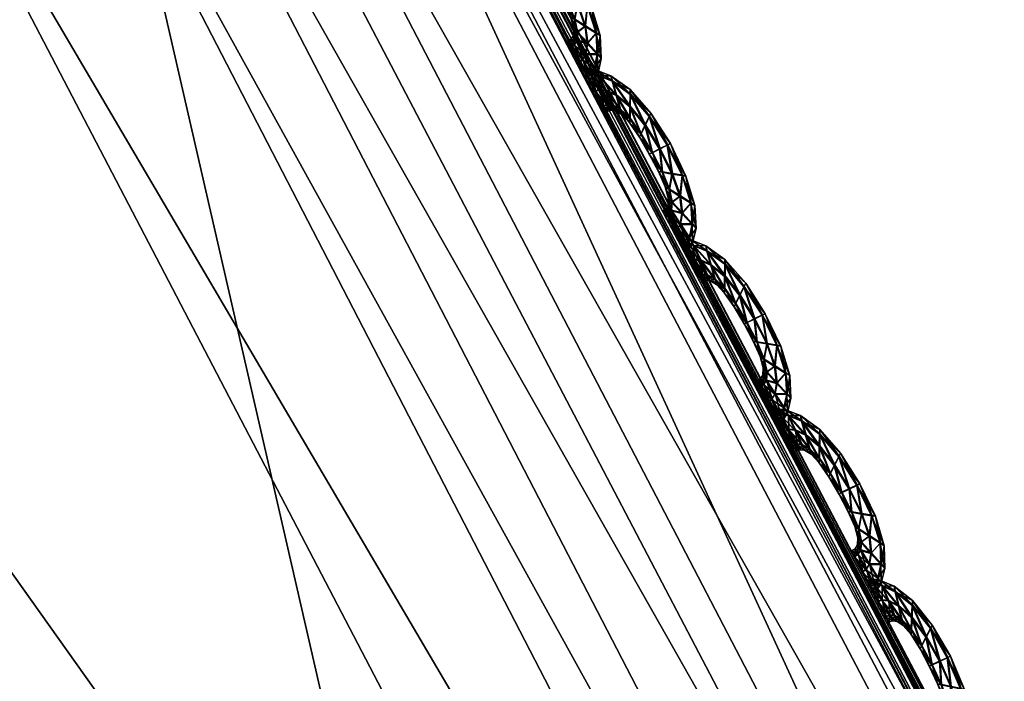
# Model space of a CAD drawing. Extents: x -7.4 to 7.4, y -11.5 to 9.8.
# Tile 455 of 469: x 5.997 to 6.29, y 5.79 to 5.987. Entities that reach past the tile are written whole.
import ezdxf

# ---------------------------------------------------------------- set-up
doc = ezdxf.new("R2010")
doc.units = 0
doc.header["$MEASUREMENT"] = 0
for name, color, linetype in [('A-FURN-3-ST', 150, 'Continuous'), ('A-FURN-3-ST-SEAM', 130, 'Continuous'), ('A-FURN-3-ST-SI', 160, 'Continuous')]:
    doc.layers.add(name, color=color, linetype=linetype)

msp = doc.modelspace()

# ---------------------------------------------------------------- meshes
at = {"layer": 'A-FURN-3-ST'}
mesh = msp.add_polyface(dxfattribs=at)
corners = [(5.97894, 6.12793, 17.67828), (5.53671, 6.81471, 17.67006), (5.50149, 6.77647, 17.76244), (5.99611, 6.14499, 17.65991), (5.55257, 6.83345, 17.65169), (6.01899, 6.16687, 17.66421), (5.57137, 6.85743, 17.65614), (6.04039, 6.18718, 17.66656), (5.58859, 6.87976, 17.65865), (6.04954, 6.19587, 17.65439), (5.59595, 6.88928, 17.64652), (4.80883, 4.35379, 18.33388), (5.7324, 4.35704, 18.28649), (5.43033, 5.18699, 18.27097), (4.57167, 5.1832, 18.31596), (5.07825, 5.9265, 18.25899), (4.29525, 5.9223, 18.30098), (5.98163, 5.21332, 18.16855), (5.59441, 5.95604, 18.15726), (4.68271, 6.59358, 18.24994), (3.98472, 6.58897, 18.28748), (4.25034, 7.20619, 18.24195), (5.15941, 6.62601, 18.15011), (4.6839, 7.24125, 18.14474), (5.00227, 3.41611, 18.35533), (3.60387, 4.35379, 18.37781), (2.47789, 4.35379, 18.41637), (2.51734, 3.41611, 18.44041), (3.71665, 3.41611, 18.40089), (3.46773, 5.1832, 18.35635), (2.43305, 5.1832, 18.39142), (3.30904, 5.9223, 18.33601), (2.38077, 5.9223, 18.3656), (3.13073, 6.58897, 18.3157), (2.32204, 6.58897, 18.33909), (2.93587, 7.20117, 18.29539), (3.64526, 7.20117, 18.27436), (5.85155, 6.02378, 17.96234), (5.40572, 6.70041, 17.95523), (5.94542, 6.09308, 17.77024)]
mesh.append_faces([[corners[k] for k in face] for face in [(0, 1, 2), (3, 4, 1), (5, 6, 4), (7, 8, 6), (9, 10, 8), (11, 12, 13), (13, 14, 11), (14, 13, 15), (15, 16, 14), (13, 17, 18), (18, 15, 13), (17, 13, 12), (16, 15, 19), (19, 20, 16), (20, 19, 21), (19, 22, 23), (15, 18, 22), (22, 19, 15), (12, 11, 24), (25, 26, 27), (11, 25, 28), (26, 25, 29), (29, 30, 26), (30, 29, 31), (31, 32, 30), (29, 14, 16), (16, 31, 29), (25, 11, 14), (14, 29, 25), (32, 31, 33), (34, 33, 35), (33, 20, 36), (31, 16, 20), (20, 33, 31), (18, 37, 38), (38, 22, 18), (38, 37, 39), (39, 2, 38)]])
mesh = msp.add_polyface(dxfattribs=at)
corners = [(5.59492, 6.88837, 17.61769), (6.04831, 6.195, 17.6256), (6.04724, 6.19414, 17.61903), (5.59409, 6.88742, 17.61108), (5.59634, 6.88994, 17.62899), (6.05005, 6.19645, 17.6369), (6.45184, 5.42637, 17.6393), (6.45062, 5.42559, 17.63272), (6.45394, 5.42764, 17.65055), (6.37258, 5.36654, 17.69227), (5.97894, 6.12793, 17.67828), (5.94542, 6.09308, 17.77024), (6.34056, 5.33548, 17.78363), (6.39098, 5.38179, 17.67398), (5.99611, 6.14499, 17.65991), (5.50149, 6.77647, 17.76244), (5.53671, 6.81471, 17.67006), (5.55257, 6.83345, 17.65169), (6.01899, 6.16687, 17.66421), (5.57137, 6.85743, 17.65614), (6.04039, 6.18718, 17.66656), (6.41749, 5.40128, 17.67805), (6.44258, 5.41936, 17.68018), (5.58859, 6.87976, 17.65865), (6.04954, 6.19587, 17.65439), (5.59595, 6.88928, 17.64652), (6.45335, 5.42711, 17.66793), (6.04831, 6.195, 17.61332), (6.45184, 5.42637, 17.62701), (6.45394, 5.42764, 17.62188), (6.05005, 6.19645, 17.60819), (5.59492, 6.88837, 17.60541), (5.59634, 6.88994, 17.60027), (5.98163, 5.21332, 18.16855), (6.24843, 5.27372, 17.97447), (5.85155, 6.02378, 17.96234), (5.59441, 5.95604, 18.15726)]
mesh.append_faces([[corners[k] for k in face] for face in [(0, 1, 2), (2, 3, 0), (4, 5, 1), (1, 0, 4), (1, 6, 7), (7, 2, 1), (5, 8, 6), (6, 1, 5), (9, 10, 11), (11, 12, 9), (13, 14, 10), (10, 9, 13), (15, 11, 10), (16, 10, 14), (17, 14, 18), (19, 18, 20), (21, 18, 14), (14, 13, 21), (22, 20, 18), (18, 21, 22), (23, 20, 24), (5, 4, 25), (25, 24, 5), (26, 24, 20), (20, 22, 26), (8, 5, 24), (24, 26, 8), (27, 28, 29), (29, 30, 27), (2, 7, 28), (28, 27, 2), (31, 27, 30), (30, 32, 31), (3, 2, 27), (27, 31, 3), (33, 34, 35), (35, 36, 33), (35, 34, 12), (12, 11, 35)]])
mesh = msp.add_polyface(dxfattribs=at)
corners = [(5.54237, 6.88314, 1.00121), (5.99414, 6.19006, 1.00136), (5.78234, 6.18529, 0.61819), (5.34537, 6.87803, 0.61819), (6.39632, 5.42196, 1.00167), (6.17131, 5.41772, 0.61819), (6.74132, 4.55996, 1.00205), (6.50499, 4.5563, 0.61819), (7.02166, 3.58544, 1.00247), (6.77614, 3.58244, 0.61819), (7.22977, 2.47974, 1.00292), (6.97746, 2.47748, 0.61819), (1.9613, 4.55444, 0.55836), (1.95568, 5.41558, 0.55836), (2.64354, 5.41558, 0.55836), (2.68838, 4.55444, 0.55836), (1.94915, 6.18294, 0.55836), (2.59126, 6.18294, 0.55836), (2.53254, 6.87548, 0.55836), (1.98639, 2.47636, 0.55836), (1.96798, 3.58091, 0.55836), (2.72779, 3.58091, 0.55836), (2.77575, 2.47636, 0.55836), (5.63821, 5.41586, 0.56582), (5.28589, 6.18323, 0.56582), (4.78216, 5.41558, 0.55836), (4.50574, 6.18294, 0.55836), (5.94043, 4.55469, 0.56582), (5.01933, 4.55444, 0.55836), (4.89012, 6.87581, 0.56582), (4.19521, 6.87548, 0.55836), (6.18611, 3.58112, 0.56582), (5.21276, 3.58091, 0.55836), (6.36909, 2.47649, 0.56582), (5.36104, 2.47636, 0.55836), (3.92714, 3.58091, 0.55836), (3.81436, 4.55444, 0.55836), (4.02429, 2.47636, 0.55836), (3.67822, 5.41558, 0.55836), (3.5195, 6.18294, 0.55836), (3.34122, 6.87548, 0.55836)]
mesh.append_faces([[corners[k] for k in face] for face in [(0, 1, 2), (2, 3, 0), (1, 4, 5), (5, 2, 1), (4, 6, 7), (7, 5, 4), (6, 8, 9), (9, 7, 6), (8, 10, 11), (11, 9, 8), (2, 5, 23), (23, 24, 2), (24, 23, 25), (25, 26, 24), (23, 27, 28), (28, 25, 23), (5, 7, 27), (27, 23, 5), (29, 24, 26), (26, 30, 29), (3, 2, 24), (24, 29, 3), (7, 9, 31), (31, 27, 7), (27, 31, 32), (32, 28, 27), (31, 33, 34), (34, 32, 31), (9, 11, 33), (33, 31, 9), (28, 32, 35), (35, 36, 28), (32, 34, 37), (37, 35, 32), (26, 25, 38), (38, 39, 26), (25, 28, 36), (36, 38, 25), (30, 26, 39), (39, 40, 30)]])
mesh.append_faces([[corners[k] for k in face] for face in [(12, 13, 14), (14, 15, 12), (13, 16, 17), (17, 14, 13), (18, 17, 16), (19, 20, 21), (21, 22, 19), (20, 12, 15), (15, 21, 20), (21, 15, 36), (22, 21, 35), (14, 17, 39), (15, 14, 38), (17, 18, 40)]], dxfattribs={"vtx0": -1, "vtx1": -1, "vtx2": -1})
mesh.append_faces([[corners[k] for k in face] for face in [(36, 35, 21), (35, 37, 22), (39, 38, 14), (38, 36, 15), (40, 39, 17)]], dxfattribs={"vtx1": -1, "vtx2": -1})
at = {"layer": 'A-FURN-3-ST-SEAM'}
mesh = msp.add_polyface(dxfattribs=at)
corners = [(6.15037, 6.01553, 17.62538), (6.15607, 6.00886, 17.62553), (6.1548, 6.00622, 17.62682), (6.15915, 5.99918, 17.62693), (6.15658, 6.00989, 17.62214), (6.15033, 6.01183, 17.62671), (6.1569, 5.99807, 17.62568), (6.16149, 6.00033, 17.62568), (6.1624, 6.00083, 17.6223), (6.15045, 6.01694, 17.62195), (6.14511, 6.01937, 17.62523), (6.15358, 6.00367, 17.6256), (6.15995, 5.9923, 17.62576), (6.16288, 5.99177, 17.62705), (6.16157, 6.0005, 17.61895), (6.15619, 6.00899, 17.6188), (6.14626, 6.01516, 17.62659), (6.15033, 6.0082, 17.62553), (6.15611, 5.99769, 17.62233), (6.15318, 6.00276, 17.62226), (6.16584, 5.99131, 17.62579), (6.16703, 5.99123, 17.62245), (6.16596, 5.99148, 17.61906), (6.15049, 6.01562, 17.61864), (6.14471, 6.02101, 17.62184), (6.14107, 6.02098, 17.62515), (6.15037, 6.00688, 17.62218), (6.15888, 5.99255, 17.62237), (6.16204, 5.98715, 17.62583), (6.16525, 5.98509, 17.62713), (6.16303, 5.99197, 17.61777), (6.15931, 5.99935, 17.61769), (6.15496, 6.00639, 17.61754), (6.14309, 6.01656, 17.62655), (6.14744, 6.011, 17.62545), (6.14796, 6.00948, 17.62211), (6.15369, 6.00379, 17.61887), (6.15702, 5.99819, 17.61895), (6.15045, 6.00833, 17.6188), (6.16846, 5.98311, 17.62591), (6.16972, 5.98241, 17.62252), (6.16858, 5.98324, 17.61918), (6.16537, 5.98529, 17.61785), (6.15049, 6.01199, 17.61743), (6.14523, 6.01949, 17.61849), (6.14036, 6.02266, 17.62176), (6.13882, 6.02122, 17.62511), (6.14756, 6.01113, 17.61872), (6.16003, 5.99242, 17.61903), (6.1609, 5.98797, 17.62245), (6.16288, 5.98332, 17.62587), (6.16584, 5.98002, 17.62716), (6.16216, 5.98732, 17.6191), (6.13795, 6.02295, 17.62173), (6.14119, 6.01677, 17.62652), (6.14519, 6.01224, 17.62541), (6.14602, 6.01063, 17.62207), (6.14531, 6.01236, 17.61868), (6.14641, 6.01533, 17.61735), (6.16885, 5.97677, 17.62595), (6.17004, 5.97561, 17.6226), (6.16897, 5.97693, 17.61921), (6.166, 5.98023, 17.61792), (6.16299, 5.98348, 17.61914), (6.14119, 6.0211, 17.61842), (6.13894, 6.02135, 17.61838), (6.13672, 6.02254, 17.62173), (6.13759, 6.02081, 17.62511), (6.14325, 6.01673, 17.61727), (6.16181, 5.98464, 17.62249), (6.16268, 5.98084, 17.62591), (6.16533, 5.97677, 17.6272), (6.13771, 6.02093, 17.61838), (6.14004, 6.01632, 17.62652), (6.14364, 6.01236, 17.62538), (6.14463, 6.01075, 17.62207), (6.14376, 6.01249, 17.61864), (6.16798, 5.97269, 17.62598), (6.16905, 5.97124, 17.62264), (6.1681, 5.97285, 17.61925), (6.16545, 5.97693, 17.61796), (6.1628, 5.98101, 17.61914), (6.16173, 5.98245, 17.62252), (6.14139, 6.01694, 17.61727), (6.1402, 6.01648, 17.61727), (6.16193, 5.97957, 17.62591), (6.16442, 5.97516, 17.6272), (6.14254, 6.01191, 17.62538), (6.14352, 6.0103, 17.62207), (6.14265, 6.01203, 17.61864), (6.16106, 5.9813, 17.62252), (6.16691, 5.97079, 17.62602), (6.16794, 5.96919, 17.62268), (6.16703, 5.97092, 17.61929), (6.16454, 5.97537, 17.61796), (6.16204, 5.97973, 17.61918), (6.16007, 5.98068, 17.62252), (6.16093, 5.97895, 17.62591), (6.16339, 5.9745, 17.62724), (6.16101, 5.97912, 17.61918), (6.16589, 5.97005, 17.62602), (6.16687, 5.96844, 17.62268), (6.166, 5.97022, 17.61929), (6.16355, 5.97467, 17.61796)]
mesh.append_faces([[corners[k] for k in face] for face in [(2, 1, 0), (1, 2, 3), (0, 1, 4), (0, 5, 2), (6, 3, 2), (3, 7, 1), (8, 4, 1), (4, 9, 0), (5, 0, 10), (11, 2, 5), (3, 6, 12), (2, 11, 6), (7, 3, 13), (1, 7, 8), (4, 8, 14), (9, 4, 15), (10, 0, 9), (10, 16, 5), (5, 17, 11), (12, 6, 18), (12, 13, 3), (6, 11, 19), (13, 20, 7), (21, 8, 7), (22, 14, 8), (14, 15, 4), (15, 23, 9), (9, 24, 10), (16, 10, 25), (17, 5, 16), (11, 17, 26), (19, 18, 6), (18, 27, 12), (13, 12, 28), (26, 19, 11), (20, 13, 29), (7, 20, 21), (8, 21, 22), (14, 22, 30), (15, 14, 31), (23, 15, 32), (24, 9, 23), (25, 10, 24), (25, 33, 16), (16, 34, 17), (35, 26, 17), (18, 19, 36), (27, 18, 37), (28, 12, 27), (28, 29, 13), (19, 26, 38), (29, 39, 20), (40, 21, 20), (41, 22, 21), (42, 30, 22), (30, 31, 14), (31, 32, 15), (32, 43, 23), (23, 44, 24), (24, 45, 25), (33, 25, 46), (34, 16, 33), (17, 34, 35), (26, 35, 47), (38, 36, 19), (36, 37, 18), (37, 48, 27), (27, 49, 28), (29, 28, 50), (47, 38, 26), (39, 29, 51), (20, 39, 40), (21, 40, 41), (22, 41, 42), (30, 42, 52), (31, 30, 48), (32, 31, 37), (43, 32, 36), (44, 23, 43), (45, 24, 44), (25, 45, 53), (53, 46, 25), (46, 54, 33), (33, 55, 34), (56, 35, 34), (57, 47, 35), (36, 38, 43), (37, 36, 32), (48, 37, 31), (49, 27, 48), (50, 28, 49), (50, 51, 29), (38, 47, 58), (51, 59, 39), (60, 40, 39), (61, 41, 40), (62, 42, 41), (63, 52, 42), (52, 48, 30), (43, 58, 44), (44, 64, 45), (65, 53, 45), (46, 53, 66), (54, 46, 67), (55, 33, 54), (34, 55, 56), (35, 56, 57), (47, 57, 68), (58, 43, 38), (48, 52, 49), (49, 69, 50), (51, 50, 70), (68, 58, 47), (59, 51, 71), (39, 59, 60), (40, 60, 61), (41, 61, 62), (42, 62, 63), (52, 63, 69), (64, 44, 58), (45, 64, 65), (53, 65, 72), (72, 66, 53), (66, 67, 46), (67, 73, 54), (54, 74, 55), (56, 55, 74), (57, 56, 75), (68, 57, 76), (69, 49, 52), (70, 50, 69), (70, 71, 51), (58, 68, 64), (71, 77, 59), (78, 60, 59), (79, 61, 60), (80, 62, 61), (81, 63, 62), (82, 69, 63), (83, 65, 64), (84, 72, 65), (74, 54, 73), (74, 75, 56), (75, 76, 57), (76, 83, 68), (69, 82, 70), (71, 70, 85), (64, 68, 83), (77, 71, 86), (59, 77, 78), (60, 78, 79), (61, 79, 80), (62, 80, 81), (63, 81, 82), (65, 83, 84), (73, 87, 74), (75, 74, 87), (76, 75, 88), (83, 76, 89), (70, 82, 90), (90, 85, 70), (85, 86, 71), (86, 91, 77), (78, 77, 91), (79, 78, 92), (80, 79, 93), (81, 80, 94), (82, 81, 95), (89, 84, 83), (87, 88, 75), (88, 89, 76), (95, 90, 82), (85, 90, 96), (86, 85, 97), (91, 86, 98), (91, 92, 78), (92, 93, 79), (93, 94, 80), (94, 95, 81), (90, 95, 99), (99, 96, 90), (96, 97, 85), (97, 98, 86), (98, 100, 91), (92, 91, 100), (93, 92, 101), (94, 93, 102), (95, 94, 103), (103, 99, 95), (100, 101, 92), (101, 102, 93), (102, 103, 94)]])
mesh = msp.add_polyface(dxfattribs=at)
corners = [(6.17859, 5.9649, 17.62618), (6.18428, 5.95827, 17.62633), (6.18302, 5.95563, 17.62766), (6.18737, 5.94859, 17.62777), (6.1848, 5.9593, 17.62298), (6.17851, 5.96124, 17.62755), (6.18512, 5.94747, 17.62652), (6.18967, 5.94974, 17.62648), (6.19058, 5.95023, 17.62313), (6.17863, 5.96634, 17.62279), (6.17328, 5.96882, 17.62606), (6.18176, 5.95308, 17.62644), (6.18812, 5.9417, 17.62659), (6.19105, 5.94117, 17.62789), (6.18979, 5.94986, 17.61975), (6.18441, 5.95839, 17.6196), (6.17443, 5.96457, 17.62743), (6.17851, 5.95765, 17.62633), (6.18428, 5.9471, 17.62313), (6.18136, 5.95217, 17.62306), (6.19406, 5.94071, 17.62663), (6.19521, 5.94059, 17.62325), (6.19418, 5.94084, 17.6199), (6.1787, 5.96502, 17.61944), (6.17289, 5.97042, 17.62268), (6.16925, 5.97042, 17.62598), (6.17855, 5.95633, 17.62302), (6.18706, 5.94195, 17.62321), (6.19022, 5.93659, 17.62667), (6.19343, 5.93453, 17.62796), (6.19121, 5.94137, 17.61861), (6.18753, 5.94875, 17.61849), (6.18318, 5.9558, 17.61838), (6.17126, 5.96601, 17.62739), (6.17562, 5.96041, 17.62629), (6.17613, 5.95893, 17.62294), (6.18187, 5.9532, 17.61971), (6.18523, 5.94759, 17.61978), (6.17863, 5.95777, 17.6196), (6.19663, 5.93252, 17.62671), (6.1979, 5.93182, 17.62336), (6.19675, 5.93264, 17.61998), (6.19358, 5.9347, 17.61868), (6.17867, 5.96144, 17.61826), (6.1734, 5.9689, 17.61933), (6.16854, 5.97211, 17.62256), (6.16695, 5.97067, 17.62595), (6.17574, 5.96053, 17.61956), (6.18824, 5.94183, 17.61986), (6.18908, 5.93742, 17.62328), (6.19105, 5.93276, 17.62671), (6.19402, 5.92947, 17.628), (6.19034, 5.93672, 17.61994), (6.16612, 5.9724, 17.62252), (6.16937, 5.96622, 17.62735), (6.17336, 5.96165, 17.62625), (6.17419, 5.96008, 17.6229), (6.17348, 5.96177, 17.61952), (6.17459, 5.96474, 17.61819), (6.19703, 5.92621, 17.62678), (6.19822, 5.92502, 17.62344), (6.19715, 5.92634, 17.62005), (6.19418, 5.92963, 17.61876), (6.19117, 5.93289, 17.61998), (6.16937, 5.97054, 17.61925), (6.16711, 5.97079, 17.61921), (6.16489, 5.97199, 17.62252), (6.16576, 5.97026, 17.62595), (6.17146, 5.96618, 17.61811), (6.18998, 5.93408, 17.62332), (6.19085, 5.93029, 17.62671), (6.19351, 5.92621, 17.62804), (6.16589, 5.97038, 17.61921), (6.16822, 5.96581, 17.62735), (6.17182, 5.96181, 17.62621), (6.17281, 5.9602, 17.6229), (6.17194, 5.96194, 17.61948), (6.19616, 5.92213, 17.62682), (6.19722, 5.92065, 17.62348), (6.19627, 5.92226, 17.62009), (6.19362, 5.92638, 17.6188), (6.19097, 5.93046, 17.61998), (6.1899, 5.9319, 17.62332), (6.16956, 5.96638, 17.61808), (6.16838, 5.96593, 17.61808), (6.1901, 5.92905, 17.62675), (6.1926, 5.92461, 17.62804), (6.17071, 5.96136, 17.62621), (6.1717, 5.95975, 17.6229), (6.17083, 5.96148, 17.61948), (6.18923, 5.93074, 17.62336), (6.19509, 5.92024, 17.62686), (6.19608, 5.91863, 17.62351), (6.19521, 5.92036, 17.62013), (6.19272, 5.92481, 17.6188), (6.19022, 5.92918, 17.62001), (6.1882, 5.93017, 17.62336), (6.18908, 5.9284, 17.62675), (6.19157, 5.92395, 17.62804), (6.18919, 5.92856, 17.62001), (6.19406, 5.9195, 17.62686), (6.19505, 5.91793, 17.62351), (6.19418, 5.91966, 17.62013), (6.19169, 5.92411, 17.6188)]
mesh.append_faces([[corners[k] for k in face] for face in [(2, 1, 0), (1, 2, 3), (0, 1, 4), (0, 5, 2), (6, 3, 2), (3, 7, 1), (8, 4, 1), (4, 9, 0), (5, 0, 10), (11, 2, 5), (3, 6, 12), (2, 11, 6), (7, 3, 13), (1, 7, 8), (4, 8, 14), (9, 4, 15), (10, 0, 9), (10, 16, 5), (5, 17, 11), (12, 6, 18), (12, 13, 3), (6, 11, 19), (13, 20, 7), (21, 8, 7), (22, 14, 8), (14, 15, 4), (15, 23, 9), (9, 24, 10), (16, 10, 25), (17, 5, 16), (11, 17, 26), (19, 18, 6), (18, 27, 12), (13, 12, 28), (26, 19, 11), (20, 13, 29), (7, 20, 21), (8, 21, 22), (14, 22, 30), (15, 14, 31), (23, 15, 32), (24, 9, 23), (25, 10, 24), (25, 33, 16), (16, 34, 17), (35, 26, 17), (18, 19, 36), (27, 18, 37), (28, 12, 27), (28, 29, 13), (19, 26, 38), (29, 39, 20), (40, 21, 20), (41, 22, 21), (42, 30, 22), (30, 31, 14), (31, 32, 15), (32, 43, 23), (23, 44, 24), (24, 45, 25), (33, 25, 46), (34, 16, 33), (17, 34, 35), (26, 35, 47), (38, 36, 19), (36, 37, 18), (37, 48, 27), (27, 49, 28), (29, 28, 50), (47, 38, 26), (39, 29, 51), (20, 39, 40), (21, 40, 41), (22, 41, 42), (30, 42, 52), (31, 30, 48), (32, 31, 37), (43, 32, 36), (44, 23, 43), (45, 24, 44), (25, 45, 53), (53, 46, 25), (46, 54, 33), (33, 55, 34), (56, 35, 34), (57, 47, 35), (36, 38, 43), (37, 36, 32), (48, 37, 31), (49, 27, 48), (50, 28, 49), (50, 51, 29), (38, 47, 58), (51, 59, 39), (60, 40, 39), (61, 41, 40), (62, 42, 41), (63, 52, 42), (52, 48, 30), (43, 58, 44), (44, 64, 45), (65, 53, 45), (46, 53, 66), (54, 46, 67), (55, 33, 54), (34, 55, 56), (35, 56, 57), (47, 57, 68), (58, 43, 38), (48, 52, 49), (49, 69, 50), (51, 50, 70), (68, 58, 47), (59, 51, 71), (39, 59, 60), (40, 60, 61), (41, 61, 62), (42, 62, 63), (52, 63, 69), (64, 44, 58), (45, 64, 65), (53, 65, 72), (72, 66, 53), (66, 67, 46), (67, 73, 54), (54, 74, 55), (56, 55, 74), (57, 56, 75), (68, 57, 76), (69, 49, 52), (70, 50, 69), (70, 71, 51), (58, 68, 64), (71, 77, 59), (78, 60, 59), (79, 61, 60), (80, 62, 61), (81, 63, 62), (82, 69, 63), (83, 65, 64), (84, 72, 65), (74, 54, 73), (74, 75, 56), (75, 76, 57), (76, 83, 68), (69, 82, 70), (71, 70, 85), (64, 68, 83), (77, 71, 86), (59, 77, 78), (60, 78, 79), (61, 79, 80), (62, 80, 81), (63, 81, 82), (65, 83, 84), (73, 87, 74), (75, 74, 87), (76, 75, 88), (83, 76, 89), (70, 82, 90), (90, 85, 70), (85, 86, 71), (86, 91, 77), (78, 77, 91), (79, 78, 92), (80, 79, 93), (81, 80, 94), (82, 81, 95), (89, 84, 83), (87, 88, 75), (88, 89, 76), (95, 90, 82), (85, 90, 96), (86, 85, 97), (91, 86, 98), (91, 92, 78), (92, 93, 79), (93, 94, 80), (94, 95, 81), (90, 95, 99), (99, 96, 90), (96, 97, 85), (97, 98, 86), (98, 100, 91), (92, 91, 100), (93, 92, 101), (94, 93, 102), (95, 94, 103), (103, 99, 95), (100, 101, 92), (101, 102, 93), (102, 103, 94)]])
mesh = msp.add_polyface(dxfattribs=at)
corners = [(6.20676, 5.91431, 17.62701), (6.21246, 5.90763, 17.62716), (6.21119, 5.90504, 17.6285), (6.21555, 5.89799, 17.62861), (6.21302, 5.90866, 17.62378), (6.20668, 5.91068, 17.62838), (6.21329, 5.89688, 17.62735), (6.21788, 5.89914, 17.62732), (6.2188, 5.8996, 17.62397), (6.20684, 5.91575, 17.62363), (6.20146, 5.91822, 17.6269), (6.20997, 5.90252, 17.62724), (6.2163, 5.89111, 17.62743), (6.21927, 5.89061, 17.62868), (6.218, 5.89927, 17.62058), (6.21258, 5.90775, 17.62043), (6.20261, 5.91402, 17.62827), (6.20668, 5.90705, 17.62716), (6.2125, 5.89655, 17.62397), (6.20953, 5.90162, 17.62389), (6.22224, 5.89012, 17.62747), (6.22342, 5.89, 17.62408), (6.22236, 5.89024, 17.62073), (6.20688, 5.91443, 17.62028), (6.2011, 5.91983, 17.62348), (6.19742, 5.91987, 17.62682), (6.20672, 5.90574, 17.62382), (6.21523, 5.8914, 17.62405), (6.21844, 5.886, 17.62747), (6.2216, 5.88394, 17.62876), (6.21943, 5.89078, 17.61944), (6.21571, 5.89815, 17.61933), (6.21135, 5.9052, 17.61921), (6.19944, 5.91546, 17.62819), (6.20379, 5.90986, 17.62713), (6.20431, 5.90833, 17.62378), (6.21009, 5.90265, 17.62051), (6.21341, 5.897, 17.62062), (6.2068, 5.90718, 17.62043), (6.22485, 5.88192, 17.62755), (6.22612, 5.88122, 17.6242), (6.22496, 5.88204, 17.62081), (6.22176, 5.88411, 17.61952), (6.20688, 5.91085, 17.6191), (6.20158, 5.91835, 17.62016), (6.19671, 5.92156, 17.6234), (6.19513, 5.92011, 17.62678), (6.20391, 5.90998, 17.62036), (6.21642, 5.89123, 17.6207), (6.21729, 5.88687, 17.62412), (6.21923, 5.88221, 17.62755), (6.22219, 5.87887, 17.62884), (6.21852, 5.88612, 17.62073), (6.1943, 5.92185, 17.62336), (6.19754, 5.91567, 17.62819), (6.20154, 5.91109, 17.62705), (6.20237, 5.90953, 17.62374), (6.20166, 5.91122, 17.62032), (6.20277, 5.91418, 17.61903), (6.2252, 5.87562, 17.62762), (6.22639, 5.87446, 17.62427), (6.22532, 5.87574, 17.62089), (6.22236, 5.87908, 17.6196), (6.21935, 5.88233, 17.62081), (6.19754, 5.91995, 17.62009), (6.19529, 5.92024, 17.62005), (6.19307, 5.92143, 17.62336), (6.1939, 5.9197, 17.62678), (6.19964, 5.91562, 17.61895), (6.21816, 5.88349, 17.62416), (6.21903, 5.87974, 17.62755), (6.22164, 5.87562, 17.62887), (6.19406, 5.91983, 17.62005), (6.1964, 5.91525, 17.62819), (6.19999, 5.91126, 17.62705), (6.20099, 5.90965, 17.62374), (6.20012, 5.91138, 17.62032), (6.22434, 5.87158, 17.62766), (6.2254, 5.8701, 17.62431), (6.22445, 5.87171, 17.62093), (6.2218, 5.87582, 17.6196), (6.21915, 5.87986, 17.62081), (6.21808, 5.88134, 17.62416), (6.1977, 5.91583, 17.61891), (6.19655, 5.91542, 17.61891), (6.21828, 5.8785, 17.62755), (6.22073, 5.87405, 17.62887), (6.19889, 5.91085, 17.62705), (6.19988, 5.9092, 17.62374), (6.19901, 5.91093, 17.62032), (6.21737, 5.88019, 17.62416), (6.22326, 5.86969, 17.62766), (6.22425, 5.86808, 17.62431), (6.22339, 5.86981, 17.62093), (6.22089, 5.87426, 17.61963), (6.2184, 5.87862, 17.62081), (6.21638, 5.87962, 17.62416), (6.21725, 5.87788, 17.62758), (6.2197, 5.87339, 17.62887), (6.21737, 5.87801, 17.62081), (6.22219, 5.86898, 17.6277), (6.22319, 5.86738, 17.62435), (6.22232, 5.86911, 17.62093), (6.21986, 5.87356, 17.61963)]
mesh.append_faces([[corners[k] for k in face] for face in [(2, 1, 0), (1, 2, 3), (0, 1, 4), (0, 5, 2), (6, 3, 2), (3, 7, 1), (8, 4, 1), (4, 9, 0), (5, 0, 10), (11, 2, 5), (3, 6, 12), (2, 11, 6), (7, 3, 13), (1, 7, 8), (4, 8, 14), (9, 4, 15), (10, 0, 9), (10, 16, 5), (5, 17, 11), (12, 6, 18), (12, 13, 3), (6, 11, 19), (13, 20, 7), (21, 8, 7), (22, 14, 8), (14, 15, 4), (15, 23, 9), (9, 24, 10), (16, 10, 25), (17, 5, 16), (11, 17, 26), (19, 18, 6), (18, 27, 12), (13, 12, 28), (26, 19, 11), (20, 13, 29), (7, 20, 21), (8, 21, 22), (14, 22, 30), (15, 14, 31), (23, 15, 32), (24, 9, 23), (25, 10, 24), (25, 33, 16), (16, 34, 17), (35, 26, 17), (18, 19, 36), (27, 18, 37), (28, 12, 27), (28, 29, 13), (19, 26, 38), (29, 39, 20), (40, 21, 20), (41, 22, 21), (42, 30, 22), (30, 31, 14), (31, 32, 15), (32, 43, 23), (23, 44, 24), (24, 45, 25), (33, 25, 46), (34, 16, 33), (17, 34, 35), (26, 35, 47), (38, 36, 19), (36, 37, 18), (37, 48, 27), (27, 49, 28), (29, 28, 50), (47, 38, 26), (39, 29, 51), (20, 39, 40), (21, 40, 41), (22, 41, 42), (30, 42, 52), (31, 30, 48), (32, 31, 37), (43, 32, 36), (44, 23, 43), (45, 24, 44), (25, 45, 53), (53, 46, 25), (46, 54, 33), (33, 55, 34), (56, 35, 34), (57, 47, 35), (36, 38, 43), (37, 36, 32), (48, 37, 31), (49, 27, 48), (50, 28, 49), (50, 51, 29), (38, 47, 58), (51, 59, 39), (60, 40, 39), (61, 41, 40), (62, 42, 41), (63, 52, 42), (52, 48, 30), (43, 58, 44), (44, 64, 45), (65, 53, 45), (46, 53, 66), (54, 46, 67), (55, 33, 54), (34, 55, 56), (35, 56, 57), (47, 57, 68), (58, 43, 38), (48, 52, 49), (49, 69, 50), (51, 50, 70), (68, 58, 47), (59, 51, 71), (39, 59, 60), (40, 60, 61), (41, 61, 62), (42, 62, 63), (52, 63, 69), (64, 44, 58), (45, 64, 65), (53, 65, 72), (72, 66, 53), (66, 67, 46), (67, 73, 54), (54, 74, 55), (56, 55, 74), (57, 56, 75), (68, 57, 76), (69, 49, 52), (70, 50, 69), (70, 71, 51), (58, 68, 64), (71, 77, 59), (78, 60, 59), (79, 61, 60), (80, 62, 61), (81, 63, 62), (82, 69, 63), (83, 65, 64), (84, 72, 65), (74, 54, 73), (74, 75, 56), (75, 76, 57), (76, 83, 68), (69, 82, 70), (71, 70, 85), (64, 68, 83), (77, 71, 86), (59, 77, 78), (60, 78, 79), (61, 79, 80), (62, 80, 81), (63, 81, 82), (65, 83, 84), (73, 87, 74), (75, 74, 87), (76, 75, 88), (83, 76, 89), (70, 82, 90), (90, 85, 70), (85, 86, 71), (86, 91, 77), (78, 77, 91), (79, 78, 92), (80, 79, 93), (81, 80, 94), (82, 81, 95), (89, 84, 83), (87, 88, 75), (88, 89, 76), (95, 90, 82), (85, 90, 96), (86, 85, 97), (91, 86, 98), (91, 92, 78), (92, 93, 79), (93, 94, 80), (94, 95, 81), (90, 95, 99), (99, 96, 90), (96, 97, 85), (97, 98, 86), (98, 100, 91), (92, 91, 100), (93, 92, 101), (94, 93, 102), (95, 94, 103), (103, 99, 95), (100, 101, 92), (101, 102, 93), (102, 103, 94)]])
mesh = msp.add_polyface(dxfattribs=at)
corners = [(6.23494, 5.86371, 17.62785), (6.24068, 5.85704, 17.628), (6.23937, 5.85444, 17.62929), (6.24376, 5.8474, 17.62945), (6.24123, 5.85807, 17.62462), (6.2349, 5.86009, 17.62918), (6.24147, 5.84633, 17.62815), (6.2461, 5.84851, 17.62815), (6.24701, 5.849, 17.62477), (6.23502, 5.86515, 17.62446), (6.22964, 5.86763, 17.62773), (6.23814, 5.85193, 17.62808), (6.24448, 5.84056, 17.62827), (6.24744, 5.83998, 17.62952), (6.24622, 5.84863, 17.62142), (6.2408, 5.85716, 17.62127), (6.23079, 5.86343, 17.6291), (6.23486, 5.8565, 17.628), (6.24068, 5.84595, 17.6248), (6.23771, 5.85102, 17.62473), (6.25045, 5.83948, 17.6283), (6.2516, 5.83936, 17.62492), (6.25057, 5.83961, 17.62157), (6.2351, 5.86384, 17.62112), (6.22928, 5.86927, 17.62431), (6.2256, 5.86931, 17.62766), (6.2349, 5.85518, 17.62465), (6.24341, 5.84081, 17.62488), (6.24657, 5.83545, 17.6283), (6.24978, 5.83335, 17.6296), (6.2476, 5.84019, 17.62028), (6.24392, 5.84756, 17.62016), (6.23957, 5.85461, 17.62005), (6.22762, 5.86491, 17.62903), (6.23197, 5.8593, 17.62792), (6.23249, 5.85778, 17.62462), (6.23826, 5.85205, 17.62134), (6.24159, 5.84645, 17.62142), (6.23498, 5.85658, 17.62127), (6.25298, 5.83129, 17.62838), (6.25425, 5.83054, 17.62503), (6.25311, 5.83141, 17.62165), (6.24994, 5.83351, 17.62036), (6.23506, 5.86025, 17.61994), (6.22979, 5.86775, 17.621), (6.22489, 5.87101, 17.62423), (6.22331, 5.86956, 17.62762), (6.23209, 5.85939, 17.62119), (6.24459, 5.84068, 17.62154), (6.24546, 5.83627, 17.62492), (6.24736, 5.83162, 17.62834), (6.25029, 5.82828, 17.62967), (6.24669, 5.83557, 17.62157), (6.22247, 5.87129, 17.6242), (6.22572, 5.86511, 17.62903), (6.22972, 5.86054, 17.62789), (6.23055, 5.85898, 17.62458), (6.22984, 5.86066, 17.62115), (6.23098, 5.86359, 17.61982), (6.25326, 5.82494, 17.62846), (6.25441, 5.82379, 17.62511), (6.25338, 5.82511, 17.62173), (6.25045, 5.82845, 17.62039), (6.24748, 5.83174, 17.62161), (6.22572, 5.8694, 17.62093), (6.22342, 5.86969, 17.62089), (6.22121, 5.87088, 17.6242), (6.22208, 5.86919, 17.62762), (6.22782, 5.86507, 17.61978), (6.24634, 5.83294, 17.62496), (6.24717, 5.82915, 17.62838), (6.2497, 5.82498, 17.62971), (6.22219, 5.86927, 17.62089), (6.22453, 5.8647, 17.62899), (6.22817, 5.8607, 17.62789), (6.22916, 5.8591, 17.62458), (6.22829, 5.86083, 17.62115), (6.25231, 5.82086, 17.6285), (6.2533, 5.81938, 17.62515), (6.25243, 5.82103, 17.62176), (6.24986, 5.82519, 17.62043), (6.24729, 5.82931, 17.62165), (6.24626, 5.83079, 17.625), (6.22588, 5.86528, 17.61975), (6.22473, 5.86486, 17.61975), (6.24638, 5.82791, 17.62838), (6.24875, 5.82342, 17.62971), (6.22706, 5.86029, 17.62789), (6.22805, 5.85869, 17.62458), (6.22718, 5.86037, 17.62115), (6.24554, 5.82964, 17.625), (6.2512, 5.81897, 17.62853), (6.25215, 5.81736, 17.62518), (6.25132, 5.81913, 17.6218), (6.24891, 5.82358, 17.62047), (6.24649, 5.82803, 17.62165), (6.24456, 5.82906, 17.625), (6.24539, 5.82729, 17.62838), (6.24772, 5.82276, 17.62971), (6.24551, 5.82741, 17.62165), (6.25013, 5.81827, 17.62853), (6.25108, 5.81666, 17.62518), (6.25026, 5.81843, 17.6218), (6.24788, 5.82296, 17.62047)]
mesh.append_faces([[corners[k] for k in face] for face in [(2, 1, 0), (1, 2, 3), (0, 1, 4), (0, 5, 2), (6, 3, 2), (3, 7, 1), (8, 4, 1), (4, 9, 0), (5, 0, 10), (11, 2, 5), (3, 6, 12), (2, 11, 6), (7, 3, 13), (1, 7, 8), (4, 8, 14), (9, 4, 15), (10, 0, 9), (10, 16, 5), (5, 17, 11), (12, 6, 18), (12, 13, 3), (6, 11, 19), (13, 20, 7), (21, 8, 7), (22, 14, 8), (14, 15, 4), (15, 23, 9), (9, 24, 10), (16, 10, 25), (17, 5, 16), (11, 17, 26), (19, 18, 6), (18, 27, 12), (13, 12, 28), (26, 19, 11), (20, 13, 29), (7, 20, 21), (8, 21, 22), (14, 22, 30), (15, 14, 31), (23, 15, 32), (24, 9, 23), (25, 10, 24), (25, 33, 16), (16, 34, 17), (35, 26, 17), (18, 19, 36), (27, 18, 37), (28, 12, 27), (28, 29, 13), (19, 26, 38), (29, 39, 20), (40, 21, 20), (41, 22, 21), (42, 30, 22), (30, 31, 14), (31, 32, 15), (32, 43, 23), (23, 44, 24), (24, 45, 25), (33, 25, 46), (34, 16, 33), (17, 34, 35), (26, 35, 47), (38, 36, 19), (36, 37, 18), (37, 48, 27), (27, 49, 28), (29, 28, 50), (47, 38, 26), (39, 29, 51), (20, 39, 40), (21, 40, 41), (22, 41, 42), (30, 42, 52), (31, 30, 48), (32, 31, 37), (43, 32, 36), (44, 23, 43), (45, 24, 44), (25, 45, 53), (53, 46, 25), (46, 54, 33), (33, 55, 34), (56, 35, 34), (57, 47, 35), (36, 38, 43), (37, 36, 32), (48, 37, 31), (49, 27, 48), (50, 28, 49), (50, 51, 29), (38, 47, 58), (51, 59, 39), (60, 40, 39), (61, 41, 40), (62, 42, 41), (63, 52, 42), (52, 48, 30), (43, 58, 44), (44, 64, 45), (65, 53, 45), (46, 53, 66), (54, 46, 67), (55, 33, 54), (34, 55, 56), (35, 56, 57), (47, 57, 68), (58, 43, 38), (48, 52, 49), (49, 69, 50), (51, 50, 70), (68, 58, 47), (59, 51, 71), (39, 59, 60), (40, 60, 61), (41, 61, 62), (42, 62, 63), (52, 63, 69), (64, 44, 58), (45, 64, 65), (53, 65, 72), (72, 66, 53), (66, 67, 46), (67, 73, 54), (54, 74, 55), (56, 55, 74), (57, 56, 75), (68, 57, 76), (69, 49, 52), (70, 50, 69), (70, 71, 51), (58, 68, 64), (71, 77, 59), (78, 60, 59), (79, 61, 60), (80, 62, 61), (81, 63, 62), (82, 69, 63), (83, 65, 64), (84, 72, 65), (74, 54, 73), (74, 75, 56), (75, 76, 57), (76, 83, 68), (69, 82, 70), (71, 70, 85), (64, 68, 83), (77, 71, 86), (59, 77, 78), (60, 78, 79), (61, 79, 80), (62, 80, 81), (63, 81, 82), (65, 83, 84), (73, 87, 74), (75, 74, 87), (76, 75, 88), (83, 76, 89), (70, 82, 90), (90, 85, 70), (85, 86, 71), (86, 91, 77), (78, 77, 91), (79, 78, 92), (80, 79, 93), (81, 80, 94), (82, 81, 95), (89, 84, 83), (87, 88, 75), (88, 89, 76), (95, 90, 82), (85, 90, 96), (86, 85, 97), (91, 86, 98), (91, 92, 78), (92, 93, 79), (93, 94, 80), (94, 95, 81), (90, 95, 99), (99, 96, 90), (96, 97, 85), (97, 98, 86), (98, 100, 91), (92, 91, 100), (93, 92, 101), (94, 93, 102), (95, 94, 103), (103, 99, 95), (100, 101, 92), (101, 102, 93), (102, 103, 94)]])
mesh = msp.add_polyface(dxfattribs=at)
corners = [(6.26256, 5.81279, 17.62872), (6.26798, 5.80591, 17.62891), (6.26664, 5.80331, 17.6302), (6.27067, 5.7961, 17.63036), (6.26854, 5.80694, 17.62553), (6.26236, 5.80908, 17.63005), (6.26842, 5.79503, 17.62907), (6.27301, 5.79717, 17.62907), (6.27392, 5.79767, 17.62568), (6.26268, 5.81423, 17.62534), (6.25746, 5.81682, 17.62857), (6.26533, 5.80076, 17.62899), (6.27115, 5.7891, 17.62918), (6.27404, 5.78852, 17.63047), (6.27313, 5.7973, 17.62233), (6.2681, 5.80603, 17.62214), (6.25845, 5.81258, 17.62998), (6.26225, 5.80545, 17.62887), (6.26763, 5.7947, 17.62572), (6.2649, 5.79989, 17.62564), (6.27697, 5.78794, 17.62922), (6.27811, 5.78778, 17.62587), (6.27708, 5.78806, 17.62249), (6.26268, 5.81291, 17.62199), (6.25714, 5.81847, 17.62518), (6.2535, 5.8186, 17.6285), (6.26225, 5.80414, 17.62557), (6.27012, 5.78939, 17.62579), (6.27305, 5.78386, 17.62925), (6.2761, 5.78168, 17.63055), (6.2742, 5.78869, 17.62119), (6.27087, 5.79626, 17.62108), (6.2668, 5.80348, 17.62093), (6.25536, 5.81411, 17.6299), (6.25947, 5.80834, 17.6288), (6.25991, 5.80682, 17.62549), (6.26545, 5.80088, 17.62226), (6.26854, 5.79516, 17.62233), (6.26236, 5.80558, 17.62214), (6.27918, 5.77954, 17.62933), (6.28041, 5.7788, 17.62598), (6.2793, 5.77966, 17.6226), (6.27625, 5.78185, 17.62131), (6.26256, 5.80924, 17.62081), (6.25757, 5.81695, 17.62184), (6.25287, 5.82029, 17.62507), (6.25124, 5.81888, 17.62846), (6.25959, 5.80846, 17.62207), (6.27127, 5.78922, 17.62245), (6.27194, 5.78473, 17.62587), (6.27368, 5.77999, 17.62929), (6.27645, 5.77653, 17.63063), (6.27317, 5.78399, 17.62252), (6.25049, 5.82066, 17.62503), (6.2535, 5.81435, 17.62986), (6.2573, 5.80966, 17.62876), (6.25805, 5.80801, 17.62545), (6.25742, 5.80974, 17.62203), (6.2586, 5.8127, 17.6207), (6.2793, 5.77315, 17.62945), (6.28041, 5.77196, 17.6261), (6.27942, 5.77328, 17.62271), (6.27665, 5.77674, 17.62138), (6.2738, 5.78011, 17.62256), (6.25362, 5.81868, 17.62176), (6.2514, 5.81901, 17.62173), (6.24923, 5.82025, 17.62503), (6.25002, 5.81851, 17.62846), (6.25556, 5.81423, 17.62062), (6.27269, 5.78131, 17.62591), (6.27337, 5.77748, 17.62933), (6.27582, 5.77328, 17.63066), (6.25018, 5.8186, 17.62173), (6.25231, 5.81394, 17.62986), (6.25576, 5.80982, 17.62876), (6.25666, 5.80817, 17.62541), (6.25591, 5.80994, 17.62203), (6.27827, 5.76908, 17.62948), (6.27926, 5.76755, 17.62614), (6.27839, 5.7692, 17.62275), (6.27598, 5.77344, 17.62142), (6.27348, 5.77764, 17.6226), (6.27253, 5.77913, 17.62595), (6.25366, 5.81448, 17.62062), (6.25251, 5.81411, 17.62058), (6.27258, 5.77624, 17.62937), (6.27483, 5.77167, 17.6307), (6.25465, 5.80941, 17.62876), (6.2556, 5.80776, 17.62541), (6.25476, 5.80953, 17.62199), (6.27178, 5.77801, 17.62595), (6.27716, 5.76718, 17.62948), (6.27807, 5.76553, 17.62614), (6.27728, 5.7673, 17.62275), (6.27502, 5.77188, 17.62142), (6.27269, 5.77637, 17.62264), (6.27079, 5.7774, 17.62595), (6.27155, 5.77562, 17.62937), (6.2738, 5.77105, 17.6307), (6.2717, 5.77575, 17.62264), (6.2761, 5.76648, 17.62948), (6.27701, 5.76483, 17.62618), (6.27621, 5.7666, 17.62275), (6.27396, 5.77122, 17.62142)]
mesh.append_faces([[corners[k] for k in face] for face in [(2, 1, 0), (1, 2, 3), (0, 1, 4), (0, 5, 2), (6, 3, 2), (3, 7, 1), (8, 4, 1), (4, 9, 0), (5, 0, 10), (11, 2, 5), (3, 6, 12), (2, 11, 6), (7, 3, 13), (1, 7, 8), (4, 8, 14), (9, 4, 15), (10, 0, 9), (10, 16, 5), (5, 17, 11), (12, 6, 18), (12, 13, 3), (6, 11, 19), (13, 20, 7), (21, 8, 7), (22, 14, 8), (14, 15, 4), (15, 23, 9), (9, 24, 10), (16, 10, 25), (17, 5, 16), (11, 17, 26), (19, 18, 6), (18, 27, 12), (13, 12, 28), (26, 19, 11), (20, 13, 29), (7, 20, 21), (8, 21, 22), (14, 22, 30), (15, 14, 31), (23, 15, 32), (24, 9, 23), (25, 10, 24), (25, 33, 16), (16, 34, 17), (35, 26, 17), (18, 19, 36), (27, 18, 37), (28, 12, 27), (28, 29, 13), (19, 26, 38), (29, 39, 20), (40, 21, 20), (41, 22, 21), (42, 30, 22), (30, 31, 14), (31, 32, 15), (32, 43, 23), (23, 44, 24), (24, 45, 25), (33, 25, 46), (34, 16, 33), (17, 34, 35), (26, 35, 47), (38, 36, 19), (36, 37, 18), (37, 48, 27), (27, 49, 28), (29, 28, 50), (47, 38, 26), (39, 29, 51), (20, 39, 40), (21, 40, 41), (22, 41, 42), (30, 42, 52), (31, 30, 48), (32, 31, 37), (43, 32, 36), (44, 23, 43), (45, 24, 44), (25, 45, 53), (53, 46, 25), (46, 54, 33), (33, 55, 34), (56, 35, 34), (57, 47, 35), (36, 38, 43), (37, 36, 32), (48, 37, 31), (49, 27, 48), (50, 28, 49), (50, 51, 29), (38, 47, 58), (51, 59, 39), (60, 40, 39), (61, 41, 40), (62, 42, 41), (63, 52, 42), (52, 48, 30), (43, 58, 44), (44, 64, 45), (65, 53, 45), (46, 53, 66), (54, 46, 67), (55, 33, 54), (34, 55, 56), (35, 56, 57), (47, 57, 68), (58, 43, 38), (48, 52, 49), (49, 69, 50), (51, 50, 70), (68, 58, 47), (59, 51, 71), (39, 59, 60), (40, 60, 61), (41, 61, 62), (42, 62, 63), (52, 63, 69), (64, 44, 58), (45, 64, 65), (53, 65, 72), (72, 66, 53), (66, 67, 46), (67, 73, 54), (54, 74, 55), (56, 55, 74), (57, 56, 75), (68, 57, 76), (69, 49, 52), (70, 50, 69), (70, 71, 51), (58, 68, 64), (71, 77, 59), (78, 60, 59), (79, 61, 60), (80, 62, 61), (81, 63, 62), (82, 69, 63), (83, 65, 64), (84, 72, 65), (74, 54, 73), (74, 75, 56), (75, 76, 57), (76, 83, 68), (69, 82, 70), (71, 70, 85), (64, 68, 83), (77, 71, 86), (59, 77, 78), (60, 78, 79), (61, 79, 80), (62, 80, 81), (63, 81, 82), (65, 83, 84), (73, 87, 74), (75, 74, 87), (76, 75, 88), (83, 76, 89), (70, 82, 90), (90, 85, 70), (85, 86, 71), (86, 91, 77), (78, 77, 91), (79, 78, 92), (80, 79, 93), (81, 80, 94), (82, 81, 95), (89, 84, 83), (87, 88, 75), (88, 89, 76), (95, 90, 82), (85, 90, 96), (86, 85, 97), (91, 86, 98), (91, 92, 78), (92, 93, 79), (93, 94, 80), (94, 95, 81), (90, 95, 99), (99, 96, 90), (96, 97, 85), (97, 98, 86), (98, 100, 91), (92, 91, 100), (93, 92, 101), (94, 93, 102), (95, 94, 103), (103, 99, 95), (100, 101, 92), (101, 102, 93), (102, 103, 94)]])
at = {"layer": 'A-FURN-3-ST-SI'}
mesh = msp.add_polyface(dxfattribs=at)
corners = [(4.56969, 8.12558, 17.58883), (5.10037, 7.52678, 17.59499), (5.10085, 7.52756, 17.32773), (4.56997, 8.12645, 17.32176), (5.10093, 7.52768, 11.44654), (4.57001, 8.12658, 11.44144), (5.59634, 6.88994, 17.60027), (6.05005, 6.19645, 17.60819), (6.05088, 6.19711, 17.3407), (5.59702, 6.89068, 17.33291), (5.5971, 6.89076, 11.45095), (6.051, 6.19723, 11.45753), (6.45394, 5.42764, 17.62188), (6.45489, 5.42822, 17.35409), (6.45504, 5.42835, 11.46894), (5.0997, 7.5274, 7.22686), (4.56878, 8.12637, 7.22378), (4.5602, 8.12513, 2.96215), (4.00213, 8.70557, 2.96086), (5.09111, 7.52538, 2.96318), (6.04977, 6.1969, 7.23348), (5.59587, 6.89047, 7.22952), (5.58732, 6.88821, 2.96405), (6.04119, 6.19484, 2.96539), (6.45382, 5.42806, 7.24032), (6.44523, 5.42621, 2.96767), (5.04849, 7.5208, 1.0011), (4.52027, 8.12229, 1.00098), (5.99414, 6.19006, 1.00136), (5.54237, 6.88314, 1.00121), (6.39632, 5.42196, 1.00167)]
mesh.append_faces([[corners[k] for k in face] for face in [(0, 1, 2), (2, 3, 0), (3, 2, 4), (4, 5, 3), (6, 7, 8), (8, 9, 6), (6, 9, 2), (2, 1, 6), (9, 10, 4), (4, 2, 9), (9, 8, 11), (11, 10, 9), (7, 12, 13), (13, 8, 7), (8, 13, 14), (14, 11, 8), (4, 15, 16), (16, 5, 4), (16, 17, 18), (15, 19, 17), (17, 16, 15), (11, 20, 21), (21, 10, 11), (10, 21, 15), (15, 4, 10), (21, 22, 19), (19, 15, 21), (20, 23, 22), (22, 21, 20), (14, 24, 20), (20, 11, 14), (24, 25, 23), (23, 20, 24), (17, 19, 26), (26, 27, 17), (18, 17, 27), (22, 23, 28), (28, 29, 22), (19, 22, 29), (29, 26, 19), (23, 25, 30), (30, 28, 23)]])

doc.saveas('drawing.dxf')
